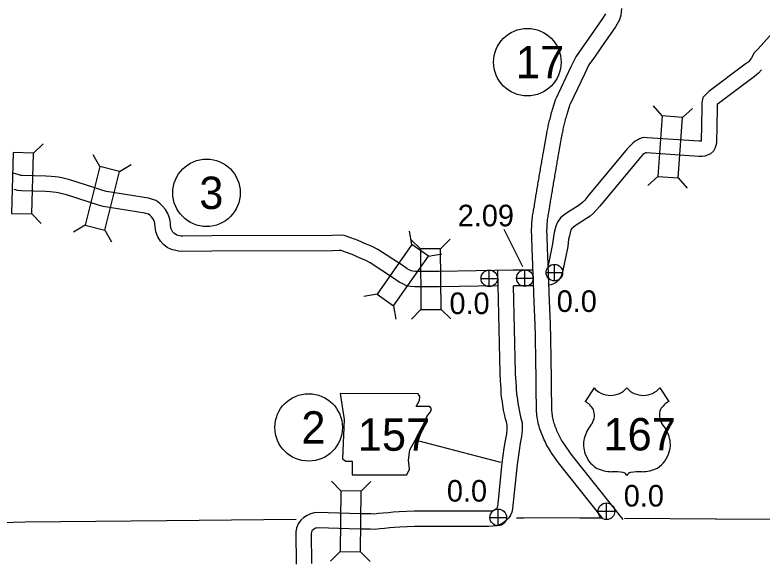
# Model space of a CAD drawing. Extents: x -939622 to -934222, y 1383701 to 1385301.
# Drawn here: x -936320.48 to -936276.65, y 1384697.81 to 1384730.04 of the extents above; entities that cross this region are included whole.
import ezdxf

# ---------------------------------------------------------------- set-up
doc = ezdxf.new("R2010")
doc.units = 0
for name, color, linetype in [('Level 10', 7, 'Continuous'), ('Level 15', 7, 'Continuous'), ('Level 2', 7, 'Continuous'), ('Level 20', 7, 'Continuous'), ('Level 21', 7, 'Continuous'), ('Level 22', 7, 'Continuous'), ('Level 25', 7, 'Continuous'), ('Level 26', 7, 'Continuous'), ('Level 27', 7, 'Continuous')]:
    doc.layers.add(name, color=color, linetype=linetype)

msp = doc.modelspace()

# ---------------------------------------------------------------- linework, layer by layer
at = {"layer": 'Level 10'}
for points in [[(-936275.555, 1384729.545), (-936276.882, 1384728.056), (-936277.109, 1384727.813), (-936277.278, 1384727.527), (-936277.383, 1384727.366)], [(-936277.335, 1384727.427), (-936277.472, 1384727.278), (-936277.639, 1384727.145), (-936279.774, 1384725.539), (-936279.918, 1384725.417), (-936280.126, 1384725.202), (-936280.181, 1384724.879), (-936280.185, 1384724.56), (-936280.224, 1384722.633), (-936280.229, 1384722.631), (-936280.247, 1384722.628), (-936280.341, 1384722.624), (-936283.39, 1384722.837), (-936283.545, 1384722.841), (-936283.686, 1384722.818), (-936283.832, 1384722.771), (-936283.943, 1384722.717), (-936284.094, 1384722.627), (-936284.233, 1384722.519), (-936284.454, 1384722.302), (-936284.558, 1384722.173), (-936286.864, 1384719.397), (-936287.057, 1384719.173), (-936287.163, 1384719.052), (-936287.281, 1384718.954), (-936287.448, 1384718.84), (-936288.061, 1384718.44), (-936288.255, 1384718.299), (-936288.479, 1384718.13), (-936288.65, 1384717.871), (-936288.755, 1384717.644), (-936288.838, 1384717.263), (-936288.886, 1384717.016), (-936288.942, 1384716.601), (-936289.198, 1384715.339)], [(-936276.674, 1384726.816), (-936276.857, 1384726.618), (-936277.088, 1384726.433), (-936279.211, 1384724.837), (-936279.282, 1384724.776), (-936279.285, 1384724.545), (-936279.326, 1384722.518), (-936279.353, 1384722.38), (-936279.416, 1384722.204), (-936279.503, 1384722.047), (-936279.68, 1384721.884), (-936279.846, 1384721.812), (-936280.013, 1384721.752), (-936280.162, 1384721.732), (-936280.35, 1384721.722), (-936283.435, 1384721.938), (-936283.479, 1384721.939), (-936283.494, 1384721.934), (-936283.514, 1384721.925), (-936283.586, 1384721.882), (-936283.641, 1384721.84), (-936283.787, 1384721.696), (-936283.862, 1384721.603), (-936286.177, 1384718.815), (-936286.378, 1384718.582), (-936286.533, 1384718.406), (-936286.737, 1384718.236), (-936286.947, 1384718.092), (-936287.551, 1384717.698), (-936287.721, 1384717.575), (-936287.814, 1384717.505), (-936287.861, 1384717.433), (-936287.897, 1384717.356), (-936287.956, 1384717.082), (-936287.997, 1384716.87), (-936288.054, 1384716.451), (-936288.359, 1384714.943), (-936288.425, 1384714.76), (-936288.485, 1384714.609), (-936288.592, 1384714.47), (-936288.721, 1384714.333), (-936288.88, 1384714.258), (-936289.014, 1384714.206), (-936289.153, 1384714.171)], [(-936291.249, 1384715.065), (-936295.591, 1384714.988), (-936296.974, 1384714.976), (-936297.146, 1384714.998), (-936297.229, 1384715.012), (-936297.314, 1384715.055), (-936297.469, 1384715.134), (-936297.769, 1384715.344), (-936299.188, 1384716.281), (-936299.522, 1384716.441), (-936299.87, 1384716.592), (-936300.35, 1384716.808), (-936300.782, 1384716.965), (-936301.163, 1384717.101), (-936301.468, 1384717.114), (-936301.867, 1384717.094), (-936308.936, 1384717.073), (-936310.639, 1384717.057), (-936310.748, 1384717.064), (-936310.976, 1384717.116), (-936311.068, 1384717.164), (-936311.152, 1384717.228), (-936311.209, 1384717.292), (-936311.284, 1384717.416), (-936311.33, 1384717.532), (-936311.353, 1384717.732), (-936311.384, 1384717.968), (-936311.434, 1384718.167), (-936311.513, 1384718.381), (-936311.658, 1384718.623), (-936311.815, 1384718.807), (-936311.97, 1384718.962), (-936312.107, 1384719.063), (-936312.221, 1384719.15), (-936312.649, 1384719.284), (-936315.118, 1384719.681), (-936315.321, 1384719.732), (-936315.848, 1384719.907), (-936317.26, 1384720.363), (-936317.491, 1384720.419), (-936317.635, 1384720.46), (-936317.924, 1384720.513), (-936318.124, 1384720.54), (-936318.347, 1384720.564), (-936318.668, 1384720.576), (-936320.031, 1384720.611), (-936320.134, 1384720.625), (-936320.285, 1384720.669), (-936320.397, 1384720.7), (-936320.59, 1384720.758)], [(-936292.129, 1384714.149), (-936295.579, 1384714.088), (-936297.028, 1384714.075), (-936297.281, 1384714.108), (-936297.516, 1384714.149), (-936297.721, 1384714.253), (-936297.934, 1384714.361), (-936298.275, 1384714.6), (-936299.633, 1384715.496), (-936299.896, 1384715.622), (-936300.234, 1384715.769), (-936300.689, 1384715.974), (-936301.087, 1384716.118), (-936301.337, 1384716.208), (-936301.464, 1384716.213), (-936301.842, 1384716.194), (-936308.93, 1384716.173), (-936310.663, 1384716.157), (-936310.878, 1384716.17), (-936311.287, 1384716.265), (-936311.55, 1384716.399), (-936311.768, 1384716.566), (-936311.936, 1384716.757), (-936312.094, 1384717.015), (-936312.21, 1384717.311), (-936312.247, 1384717.621), (-936312.27, 1384717.799), (-936312.295, 1384717.9), (-936312.328, 1384717.991), (-936312.391, 1384718.095), (-936312.477, 1384718.196), (-936312.559, 1384718.279), (-936312.641, 1384718.338), (-936312.856, 1384718.406), (-936315.301, 1384718.799), (-936315.573, 1384718.868), (-936316.128, 1384719.051), (-936317.506, 1384719.496), (-936317.72, 1384719.549), (-936317.84, 1384719.583), (-936318.066, 1384719.624), (-936318.232, 1384719.647), (-936318.411, 1384719.666), (-936318.696, 1384719.676), (-936320.105, 1384719.713), (-936320.32, 1384719.743), (-936320.529, 1384719.803)], [(-936290.088, 1384715.051), (-936291.249, 1384715.065)], [(-936290.052, 1384714.141), (-936291.228, 1384714.136)], [(-936290.825, 1384706.547), (-936290.96, 1384707.256), (-936290.985, 1384707.464), (-936291.027, 1384707.684), (-936291.037, 1384707.733), (-936291.077, 1384708.556)], [(-936291.813, 1384706.869), (-936291.852, 1384707.138), (-936291.874, 1384707.325), (-936291.909, 1384707.507), (-936291.936, 1384707.636), (-936291.957, 1384707.765), (-936291.959, 1384707.914), (-936291.959, 1384708.08)], [(-936292.139, 1384701.338), (-936291.898, 1384703.76), (-936291.779, 1384704.611), (-936291.705, 1384705.072), (-936291.632, 1384705.445), (-936291.6, 1384705.719), (-936291.608, 1384705.956), (-936291.651, 1384706.149), (-936291.701, 1384706.338), (-936291.765, 1384706.611), (-936291.81, 1384706.849)], [(-936291.243, 1384701.249), (-936291.004, 1384703.653), (-936290.889, 1384704.477), (-936290.819, 1384704.913), (-936290.742, 1384705.306), (-936290.698, 1384705.682), (-936290.711, 1384706.07), (-936290.776, 1384706.362), (-936290.825, 1384706.547)], [(-936292.156, 1384701.365), (-936292.18, 1384701.216), (-936292.2, 1384701.132), (-936292.207, 1384701.112), (-936292.236, 1384701.064), (-936292.268, 1384701.03), (-936292.319, 1384700.995), (-936292.385, 1384700.958), (-936292.444, 1384700.939), (-936292.55, 1384700.92), (-936292.711, 1384700.907), (-936295.51, 1384700.907), (-936297.056, 1384700.911), (-936297.938, 1384700.871), (-936298.287, 1384700.851), (-936298.569, 1384700.824), (-936298.88, 1384700.802), (-936299.148, 1384700.769), (-936299.43, 1384700.746), (-936299.611, 1384700.75), (-936299.909, 1384700.766), (-936300.179, 1384700.763), (-936300.853, 1384700.769), (-936302.729, 1384700.83), (-936302.933, 1384700.809), (-936303.133, 1384700.766), (-936303.341, 1384700.668), (-936303.54, 1384700.54), (-936303.711, 1384700.379), (-936303.865, 1384700.177), (-936303.96, 1384699.933), (-936304.009, 1384699.676), (-936303.988, 1384697.81)], [(-936291.268, 1384701.221), (-936291.297, 1384701.044), (-936291.338, 1384700.863), (-936291.398, 1384700.712), (-936291.515, 1384700.517), (-936291.681, 1384700.342), (-936291.838, 1384700.234), (-936292.021, 1384700.128), (-936292.23, 1384700.063), (-936292.435, 1384700.027), (-936292.674, 1384700.007), (-936295.511, 1384700.007), (-936297.036, 1384700.011), (-936297.892, 1384699.972), (-936298.218, 1384699.953), (-936298.494, 1384699.927), (-936298.793, 1384699.905), (-936299.057, 1384699.873), (-936299.404, 1384699.846), (-936299.643, 1384699.851), (-936299.927, 1384699.865), (-936300.179, 1384699.863), (-936300.872, 1384699.869), (-936302.698, 1384699.928), (-936302.793, 1384699.919), (-936302.844, 1384699.908), (-936302.903, 1384699.88), (-936302.982, 1384699.828), (-936303.041, 1384699.774), (-936303.073, 1384699.731), (-936303.091, 1384699.684), (-936303.108, 1384699.597), (-936303.088, 1384697.85)]]:
    msp.add_lwpolyline(points, dxfattribs=at)
at = {"layer": 'Level 15'}
for points in [[(-936284.905, 1384730.418), (-936284.926, 1384730.024), (-936285.012, 1384729.745), (-936285.244, 1384729.346), (-936286.105, 1384728.109), (-936286.481, 1384727.562), (-936286.805, 1384727.115), (-936287.055, 1384726.606), (-936287.902, 1384724.8)], [(-936285.842, 1384730.109), (-936286.004, 1384729.829), (-936286.845, 1384728.621), (-936287.217, 1384728.081), (-936287.579, 1384727.581), (-936287.866, 1384726.996), (-936288.744, 1384725.125)], [(-936289.671, 1384720.854), (-936289.655, 1384720.945), (-936289.639, 1384721.037), (-936289.623, 1384721.128), (-936289.608, 1384721.217), (-936289.592, 1384721.306), (-936289.577, 1384721.393), (-936289.563, 1384721.479), (-936289.549, 1384721.565), (-936289.534, 1384721.649), (-936289.52, 1384721.733), (-936289.506, 1384721.814), (-936289.493, 1384721.894), (-936289.479, 1384721.977), (-936289.282, 1384723.075), (-936289.269, 1384723.147), (-936289.255, 1384723.221), (-936289.24, 1384723.295), (-936289.224, 1384723.373), (-936289.207, 1384723.45), (-936289.19, 1384723.529), (-936289.171, 1384723.609), (-936289.153, 1384723.691), (-936289.133, 1384723.774), (-936289.113, 1384723.858), (-936289.091, 1384723.945), (-936289.046, 1384724.121), (-936289.022, 1384724.213), (-936288.995, 1384724.307), (-936288.966, 1384724.403), (-936288.938, 1384724.492), (-936288.744, 1384725.125)], [(-936288.784, 1384720.701), (-936288.768, 1384720.793), (-936288.752, 1384720.883), (-936288.737, 1384720.973), (-936288.721, 1384721.064), (-936288.705, 1384721.154), (-936288.69, 1384721.243), (-936288.675, 1384721.33), (-936288.661, 1384721.415), (-936288.647, 1384721.499), (-936288.633, 1384721.582), (-936288.619, 1384721.665), (-936288.605, 1384721.748), (-936288.592, 1384721.825), (-936288.396, 1384722.916), (-936288.385, 1384722.981), (-936288.372, 1384723.047), (-936288.358, 1384723.117), (-936288.343, 1384723.186), (-936288.328, 1384723.258), (-936288.311, 1384723.333), (-936288.294, 1384723.409), (-936288.276, 1384723.486), (-936288.258, 1384723.565), (-936288.238, 1384723.646), (-936288.219, 1384723.726), (-936288.176, 1384723.892), (-936288.154, 1384723.974), (-936288.131, 1384724.055), (-936288.106, 1384724.137), (-936288.078, 1384724.224), (-936287.902, 1384724.8)], [(-936289.954, 1384711.573), (-936289.957, 1384711.666), (-936289.96, 1384711.759), (-936289.963, 1384711.849), (-936289.967, 1384711.941), (-936289.97, 1384712.033), (-936289.974, 1384712.123), (-936289.978, 1384712.214), (-936289.981, 1384712.306), (-936289.985, 1384712.398), (-936289.989, 1384712.49), (-936289.993, 1384712.582), (-936289.996, 1384712.674), (-936290, 1384712.766), (-936290.005, 1384712.859), (-936290.008, 1384712.953), (-936290.012, 1384713.047), (-936290.016, 1384713.141), (-936290.02, 1384713.236), (-936290.023, 1384713.33), (-936290.027, 1384713.423), (-936290.03, 1384713.518), (-936290.034, 1384713.614), (-936290.037, 1384713.71), (-936290.04, 1384713.806), (-936290.043, 1384713.901), (-936290.047, 1384713.995), (-936290.05, 1384714.089), (-936290.054, 1384714.183), (-936290.058, 1384714.277), (-936290.062, 1384714.37), (-936290.065, 1384714.463), (-936290.069, 1384714.555), (-936290.072, 1384714.646), (-936290.076, 1384714.735), (-936290.079, 1384714.826), (-936290.083, 1384714.918), (-936290.087, 1384715.011), (-936290.09, 1384715.105), (-936290.093, 1384715.198), (-936290.096, 1384715.289), (-936290.1, 1384715.382), (-936290.103, 1384715.476), (-936290.107, 1384715.57), (-936290.11, 1384715.664), (-936290.114, 1384715.758), (-936290.118, 1384715.851), (-936290.122, 1384715.945), (-936290.126, 1384716.041), (-936290.129, 1384716.136), (-936290.133, 1384716.229), (-936290.136, 1384716.325), (-936290.139, 1384716.42), (-936290.143, 1384716.514), (-936290.146, 1384716.607), (-936290.15, 1384716.7), (-936290.153, 1384716.795), (-936290.156, 1384716.89), (-936290.159, 1384716.982), (-936290.163, 1384717.075), (-936290.166, 1384717.17), (-936290.168, 1384717.268), (-936290.169, 1384717.368), (-936290.168, 1384717.468), (-936290.166, 1384717.566), (-936290.162, 1384717.664), (-936290.157, 1384717.764), (-936290.15, 1384717.862), (-936290.142, 1384717.958), (-936290.132, 1384718.054), (-936290.121, 1384718.15), (-936290.108, 1384718.242), (-936290.095, 1384718.331), (-936290.081, 1384718.419), (-936290.067, 1384718.506), (-936290.052, 1384718.59), (-936290.01, 1384718.841), (-936289.996, 1384718.924), (-936289.982, 1384719.007), (-936289.968, 1384719.09), (-936289.955, 1384719.172), (-936289.941, 1384719.254), (-936289.928, 1384719.338), (-936289.914, 1384719.424), (-936289.899, 1384719.511), (-936289.884, 1384719.599), (-936289.869, 1384719.687), (-936289.854, 1384719.774), (-936289.839, 1384719.86), (-936289.825, 1384719.947), (-936289.81, 1384720.035), (-936289.796, 1384720.125), (-936289.78, 1384720.214), (-936289.765, 1384720.303), (-936289.75, 1384720.395), (-936289.734, 1384720.487), (-936289.718, 1384720.579), (-936289.702, 1384720.67), (-936289.686, 1384720.762), (-936289.671, 1384720.854)], [(-936289.055, 1384711.603), (-936289.058, 1384711.695), (-936289.061, 1384711.788), (-936289.064, 1384711.882), (-936289.068, 1384711.975), (-936289.071, 1384712.067), (-936289.075, 1384712.16), (-936289.078, 1384712.252), (-936289.082, 1384712.343), (-936289.086, 1384712.434), (-936289.09, 1384712.526), (-936289.093, 1384712.619), (-936289.097, 1384712.712), (-936289.101, 1384712.805), (-936289.105, 1384712.898), (-936289.109, 1384712.99), (-936289.113, 1384713.084), (-936289.117, 1384713.177), (-936289.12, 1384713.269), (-936289.124, 1384713.363), (-936289.127, 1384713.458), (-936289.131, 1384713.552), (-936289.134, 1384713.646), (-936289.137, 1384713.74), (-936289.141, 1384713.835), (-936289.144, 1384713.932), (-936289.147, 1384714.029), (-936289.151, 1384714.125), (-936289.155, 1384714.22), (-936289.159, 1384714.314), (-936289.162, 1384714.407), (-936289.166, 1384714.498), (-936289.169, 1384714.589), (-936289.173, 1384714.68), (-936289.176, 1384714.771), (-936289.18, 1384714.862), (-936289.184, 1384714.953), (-936289.187, 1384715.044), (-936289.19, 1384715.135), (-936289.193, 1384715.228), (-936289.197, 1384715.323), (-936289.2, 1384715.417), (-936289.204, 1384715.511), (-936289.208, 1384715.605), (-936289.211, 1384715.699), (-936289.215, 1384715.793), (-936289.219, 1384715.888), (-936289.223, 1384715.983), (-936289.226, 1384716.075), (-936289.23, 1384716.169), (-936289.233, 1384716.263), (-936289.237, 1384716.356), (-936289.24, 1384716.45), (-936289.243, 1384716.545), (-936289.247, 1384716.64), (-936289.25, 1384716.735), (-936289.254, 1384716.827), (-936289.257, 1384716.919), (-936289.26, 1384717.012), (-936289.263, 1384717.105), (-936289.266, 1384717.196), (-936289.268, 1384717.283), (-936289.269, 1384717.368), (-936289.268, 1384717.453), (-936289.266, 1384717.54), (-936289.263, 1384717.625), (-936289.259, 1384717.709), (-936289.253, 1384717.792), (-936289.246, 1384717.874), (-936289.238, 1384717.954), (-936289.228, 1384718.033), (-936289.217, 1384718.113), (-936289.205, 1384718.195), (-936289.192, 1384718.277), (-936289.179, 1384718.358), (-936289.165, 1384718.442), (-936289.123, 1384718.691), (-936289.109, 1384718.774), (-936289.095, 1384718.858), (-936289.081, 1384718.941), (-936289.067, 1384719.025), (-936289.053, 1384719.109), (-936289.039, 1384719.193), (-936289.026, 1384719.277), (-936289.011, 1384719.362), (-936288.997, 1384719.447), (-936288.982, 1384719.534), (-936288.967, 1384719.622), (-936288.952, 1384719.711), (-936288.937, 1384719.8), (-936288.922, 1384719.888), (-936288.908, 1384719.976), (-936288.893, 1384720.064), (-936288.878, 1384720.154), (-936288.863, 1384720.244), (-936288.847, 1384720.333), (-936288.832, 1384720.424), (-936288.815, 1384720.517), (-936288.8, 1384720.609), (-936288.784, 1384720.701)], [(-936291.959, 1384708.08), (-936291.983, 1384708.337), (-936291.99, 1384708.574), (-936292.012, 1384709.021), (-936292.149, 1384715.049)], [(-936291.077, 1384708.556), (-936291.094, 1384708.665), (-936291.113, 1384709.053), (-936291.228, 1384714.136)], [(-936288.594, 1384703.753), (-936289.013, 1384704.358), (-936289.07, 1384704.444), (-936289.127, 1384704.533), (-936289.182, 1384704.624), (-936289.236, 1384704.717), (-936289.287, 1384704.812), (-936289.336, 1384704.905), (-936289.382, 1384704.997), (-936289.428, 1384705.092), (-936289.474, 1384705.192), (-936289.518, 1384705.292), (-936289.558, 1384705.394), (-936289.596, 1384705.493), (-936289.631, 1384705.591), (-936289.666, 1384705.69), (-936289.699, 1384705.792), (-936289.73, 1384705.895), (-936289.759, 1384706.001), (-936289.785, 1384706.108), (-936289.808, 1384706.217), (-936289.827, 1384706.326), (-936289.842, 1384706.432), (-936289.855, 1384706.536), (-936289.866, 1384706.641), (-936289.874, 1384706.746), (-936289.88, 1384706.852), (-936289.884, 1384706.956), (-936289.886, 1384707.058), (-936289.888, 1384707.155), (-936289.889, 1384707.251), (-936289.89, 1384707.348), (-936289.891, 1384707.444), (-936289.893, 1384707.541), (-936289.894, 1384707.637), (-936289.895, 1384707.735), (-936289.896, 1384707.833), (-936289.897, 1384707.931), (-936289.898, 1384708.029), (-936289.899, 1384708.127), (-936289.9, 1384708.227), (-936289.901, 1384708.326), (-936289.901, 1384708.423), (-936289.902, 1384708.518), (-936289.903, 1384708.614), (-936289.905, 1384708.711), (-936289.906, 1384708.806), (-936289.907, 1384708.901), (-936289.909, 1384708.998), (-936289.911, 1384709.095), (-936289.912, 1384709.19), (-936289.913, 1384709.283), (-936289.915, 1384709.378), (-936289.917, 1384709.472), (-936289.918, 1384709.566), (-936289.92, 1384709.661), (-936289.921, 1384709.755), (-936289.922, 1384709.847), (-936289.924, 1384709.94), (-936289.925, 1384710.033), (-936289.927, 1384710.126), (-936289.928, 1384710.219), (-936289.93, 1384710.312), (-936289.931, 1384710.404), (-936289.933, 1384710.491), (-936289.935, 1384710.579), (-936289.936, 1384710.669), (-936289.938, 1384710.759), (-936289.939, 1384710.848), (-936289.941, 1384710.938), (-936289.942, 1384711.029), (-936289.943, 1384711.12), (-936289.945, 1384711.211), (-936289.947, 1384711.301), (-936289.949, 1384711.392), (-936289.951, 1384711.482), (-936289.954, 1384711.573)], [(-936287.854, 1384704.266), (-936288.269, 1384704.865), (-936288.317, 1384704.936), (-936288.362, 1384705.008), (-936288.407, 1384705.081), (-936288.45, 1384705.157), (-936288.493, 1384705.235), (-936288.534, 1384705.315), (-936288.575, 1384705.396), (-936288.615, 1384705.478), (-936288.652, 1384705.558), (-936288.687, 1384705.638), (-936288.719, 1384705.72), (-936288.751, 1384705.805), (-936288.783, 1384705.891), (-936288.812, 1384705.977), (-936288.84, 1384706.061), (-936288.865, 1384706.145), (-936288.887, 1384706.226), (-936288.907, 1384706.307), (-936288.924, 1384706.387), (-936288.938, 1384706.468), (-936288.95, 1384706.552), (-936288.961, 1384706.638), (-936288.969, 1384706.724), (-936288.976, 1384706.809), (-936288.981, 1384706.895), (-936288.985, 1384706.982), (-936288.986, 1384707.072), (-936288.988, 1384707.167), (-936288.989, 1384707.263), (-936288.99, 1384707.359), (-936288.991, 1384707.456), (-936288.993, 1384707.553), (-936288.994, 1384707.65), (-936288.995, 1384707.745), (-936288.996, 1384707.842), (-936288.997, 1384707.94), (-936288.998, 1384708.038), (-936288.999, 1384708.136), (-936289, 1384708.233), (-936289.001, 1384708.33), (-936289.001, 1384708.43), (-936289.002, 1384708.529), (-936289.003, 1384708.626), (-936289.005, 1384708.722), (-936289.006, 1384708.819), (-936289.008, 1384708.917), (-936289.009, 1384709.013), (-936289.011, 1384709.107), (-936289.012, 1384709.203), (-936289.014, 1384709.3), (-936289.015, 1384709.394), (-936289.017, 1384709.488), (-936289.019, 1384709.581), (-936289.02, 1384709.673), (-936289.021, 1384709.767), (-936289.022, 1384709.861), (-936289.024, 1384709.954), (-936289.025, 1384710.047), (-936289.027, 1384710.141), (-936289.028, 1384710.234), (-936289.03, 1384710.326), (-936289.031, 1384710.419), (-936289.033, 1384710.511), (-936289.035, 1384710.599), (-936289.037, 1384710.685), (-936289.038, 1384710.773), (-936289.039, 1384710.862), (-936289.041, 1384710.952), (-936289.042, 1384711.043), (-936289.044, 1384711.134), (-936289.045, 1384711.227), (-936289.047, 1384711.32), (-936289.049, 1384711.414), (-936289.052, 1384711.509), (-936289.055, 1384711.603)], [(-936284.802, 1384700.429), (-936287.853, 1384704.266)], [(-936286.008, 1384700.499), (-936288.595, 1384703.753)]]:
    msp.add_lwpolyline(points, dxfattribs=at)
at = {"layer": 'Level 2'}
for points in [[(-936303.983, 1384700.417), (-936311.563, 1384700.352), (-936311.593, 1384700.352), (-936319.872, 1384700.263), (-936327.731, 1384700.053), (-936327.989, 1384700.057), (-936335.809, 1384700.073), (-936336.031, 1384700.081), (-936343.595, 1384700.097), (-936344.06, 1384700.105), (-936346.462, 1384700.114)], [(-936290.627, 1384700.499), (-936291.055, 1384700.496)], [(-936286.008, 1384700.499), (-936287.326, 1384700.51), (-936287.38, 1384700.518), (-936290.627, 1384700.499)], [(-936274.496, 1384700.426), (-936279.341, 1384700.441), (-936279.383, 1384700.443), (-936284.727, 1384700.488)]]:
    msp.add_lwpolyline(points, dxfattribs=at)
at = {"layer": 'Level 20'}
for p, q in [((-936282.506, 1384724.11), (-936283.026, 1384724.708)), ((-936281.321, 1384724.027), (-936280.723, 1384724.547)), ((-936319.396, 1384721.927), (-936318.821, 1384722.472)), ((-936315.494, 1384721.15), (-936315.9, 1384721.83)), ((-936314.342, 1384720.859), (-936313.662, 1384721.264)), ((-936282.755, 1384720.555), (-936283.353, 1384720.035)), ((-936281.57, 1384720.472), (-936281.05, 1384719.874)), ((-936319.488, 1384718.364), (-936318.943, 1384717.79)), ((-936316.368, 1384717.695), (-936317.048, 1384717.289)), ((-936315.216, 1384717.403), (-936314.81, 1384716.723)), ((-936297.194, 1384716.568), (-936297.332, 1384717.348)), ((-936296.695, 1384716.31), (-936297.26, 1384716.865)), ((-936295.507, 1384716.321), (-936294.952, 1384716.886)), ((-936296.221, 1384715.887), (-936295.441, 1384716.024)), ((-936299.238, 1384713.648), (-936300.018, 1384713.51)), ((-936298.265, 1384712.967), (-936298.127, 1384712.187)), ((-936296.663, 1384712.746), (-936297.218, 1384712.181)), ((-936295.475, 1384712.757), (-936294.91, 1384712.202)), ((-936301.36, 1384702.106), (-936301.915, 1384702.672)), ((-936300.172, 1384702.095), (-936299.607, 1384702.65)), ((-936301.394, 1384698.542), (-936301.959, 1384697.988)), ((-936300.206, 1384698.531), (-936299.651, 1384697.966))]:
    msp.add_line(p, q, dxfattribs=at)
for points in [[(-936281.57, 1384720.472), (-936281.321, 1384724.027), (-936282.506, 1384724.11), (-936282.755, 1384720.555)], [(-936320.583, 1384721.958), (-936320.676, 1384718.395), (-936319.488, 1384718.364), (-936319.396, 1384721.927)], [(-936315.216, 1384717.403), (-936314.342, 1384720.859), (-936315.494, 1384721.15), (-936316.368, 1384717.695)], [(-936297.194, 1384716.568), (-936299.238, 1384713.648), (-936298.265, 1384712.967), (-936296.221, 1384715.887)], [(-936296.695, 1384716.31), (-936296.663, 1384712.746), (-936295.475, 1384712.757), (-936295.507, 1384716.321)], [(-936300.206, 1384698.531), (-936300.172, 1384702.095), (-936301.36, 1384702.106), (-936301.394, 1384698.542)]]:
    msp.add_lwpolyline(points, close=True, dxfattribs=at)
at = {"layer": 'Level 21'}
for p, q in [((-936291.79, 1384717.472), (-936290.701, 1384715.284)), ((-936296.946, 1384705.079), (-936291.989, 1384703.784))]:
    msp.add_line(p, q, dxfattribs=at)
msp.add_lwpolyline([(-936301.399, 1384707.813), (-936301.171, 1384706.291), (-936301.272, 1384703.982), (-936301.069, 1384703.855), (-936300.689, 1384703.855), (-936300.689, 1384703.043), (-936297.491, 1384703.043), (-936297.339, 1384703.373), (-936297.39, 1384703.905), (-936297.314, 1384704.514), (-936297.034, 1384704.997), (-936296.857, 1384705.352), (-936296.603, 1384705.733), (-936296.451, 1384706.139), (-936296.324, 1384706.469), (-936296.095, 1384706.748), (-936296.045, 1384706.925), (-936296.146, 1384707.052), (-936296.933, 1384707.052), (-936296.755, 1384707.407), (-936296.73, 1384707.636), (-936296.835, 1384707.811)], close=True, dxfattribs=at)
at = {"layer": 'Level 22'}
for p, q in [((-936286.509, 1384708.157), (-936287.029, 1384707.354)), ((-936282.649, 1384708.157), (-936282.129, 1384707.354))]:
    msp.add_line(p, q, dxfattribs=at)
for centre, radius, start, end in [((-936285.542, 1384708.971), 1.264, 220.075, 319.6701), ((-936283.616, 1384708.971), 1.264, 220.3299, 319.925), ((-936287.707, 1384706.189), 1.349, 30.7809, 59.9883), ((-936281.451, 1384706.189), 1.349, 120.0117, 149.2191), ((-936287.41, 1384706.544), 0.925, 328.8105, 21.2108), ((-936281.748, 1384706.544), 0.925, 158.7892, 211.1895), ((-936284.992, 1384704.649), 2.157, 138.9565, 162.6913), ((-936284.166, 1384704.649), 2.157, 17.3087, 41.0435), ((-936285.704, 1384704.825), 1.426, 160.9576, 197.3819), ((-936283.454, 1384704.825), 1.426, 342.6181, 19.0424), ((-936285.472, 1384704.83), 1.65, 195.1074, 237.1312), ((-936283.686, 1384704.83), 1.65, 302.8688, 344.8926), ((-936285.441, 1384705.349), 2.118, 244.0771, 269.5779), ((-936285.392, 1384699.352), 3.88, 81.1942, 90.9539), ((-936284.907, 1384702.83), 0.372, 28.0342, 72.9864), ((-936284.251, 1384702.83), 0.372, 107.0136, 151.9658), ((-936283.766, 1384699.352), 3.88, 89.0461, 98.8058), ((-936283.717, 1384705.349), 2.118, 270.4221, 295.9229)]:
    msp.add_arc(centre, radius, start, end, dxfattribs=at)
at = {"layer": 'Level 26'}
for p, q in [((-936292.652, 1384714.088), (-936292.652, 1384715.063)), ((-936290.56, 1384714.104), (-936290.56, 1384715.079)), ((-936288.835, 1384714.427), (-936288.835, 1384715.402)), ((-936293.14, 1384714.576), (-936292.165, 1384714.576)), ((-936291.048, 1384714.591), (-936290.073, 1384714.591)), ((-936289.323, 1384714.915), (-936288.348, 1384714.915)), ((-936285.779, 1384700.421), (-936285.779, 1384701.396)), ((-936292.129, 1384700.058), (-936292.129, 1384701.033)), ((-936292.617, 1384700.546), (-936291.642, 1384700.546)), ((-936286.266, 1384700.909), (-936285.291, 1384700.909))]:
    msp.add_line(p, q, dxfattribs=at)
for centre in [(-936292.652, 1384714.576), (-936290.56, 1384714.591), (-936288.835, 1384714.915), (-936285.779, 1384700.909), (-936292.129, 1384700.546)]:
    msp.add_circle(centre, 0.487, dxfattribs=at)
at = {"layer": 'Level 27'}
for centre in [(-936290.421, 1384727.269), (-936309.241, 1384719.601), (-936303.251, 1384705.829)]:
    msp.add_circle(centre, 1.98, dxfattribs=at)

# ---------------------------------------------------------------- texts
at = {"layer": 'Level 21'}
msp.add_text('157', height=1.9008, dxfattribs=at).set_placement((-936300.364, 1384704.461))
at = {"layer": 'Level 22'}
msp.add_text('167', height=1.9008, dxfattribs=at).set_placement((-936285.953, 1384704.48))
at = {"layer": 'Level 25'}
for s, p in [('2.09', (-936294.504, 1384717.633)), ('0.0', (-936294.989, 1384712.482)), ('0.0', (-936288.698, 1384712.608)), ('0.0', (-936295.14, 1384701.476)), ('0.0', (-936284.763, 1384701.186))]:
    msp.add_text(s, height=1.2672, dxfattribs=at).set_placement(p)
at = {"layer": 'Level 27'}
for s, height, p in [('17', 1.9008, (-936291.094, 1384726.319)), ('3', 1.901, (-936309.666, 1384718.65)), ('2', 1.901, (-936303.676, 1384704.878))]:
    msp.add_text(s, height=height, dxfattribs=at).set_placement(p)

doc.saveas('drawing.dxf')
